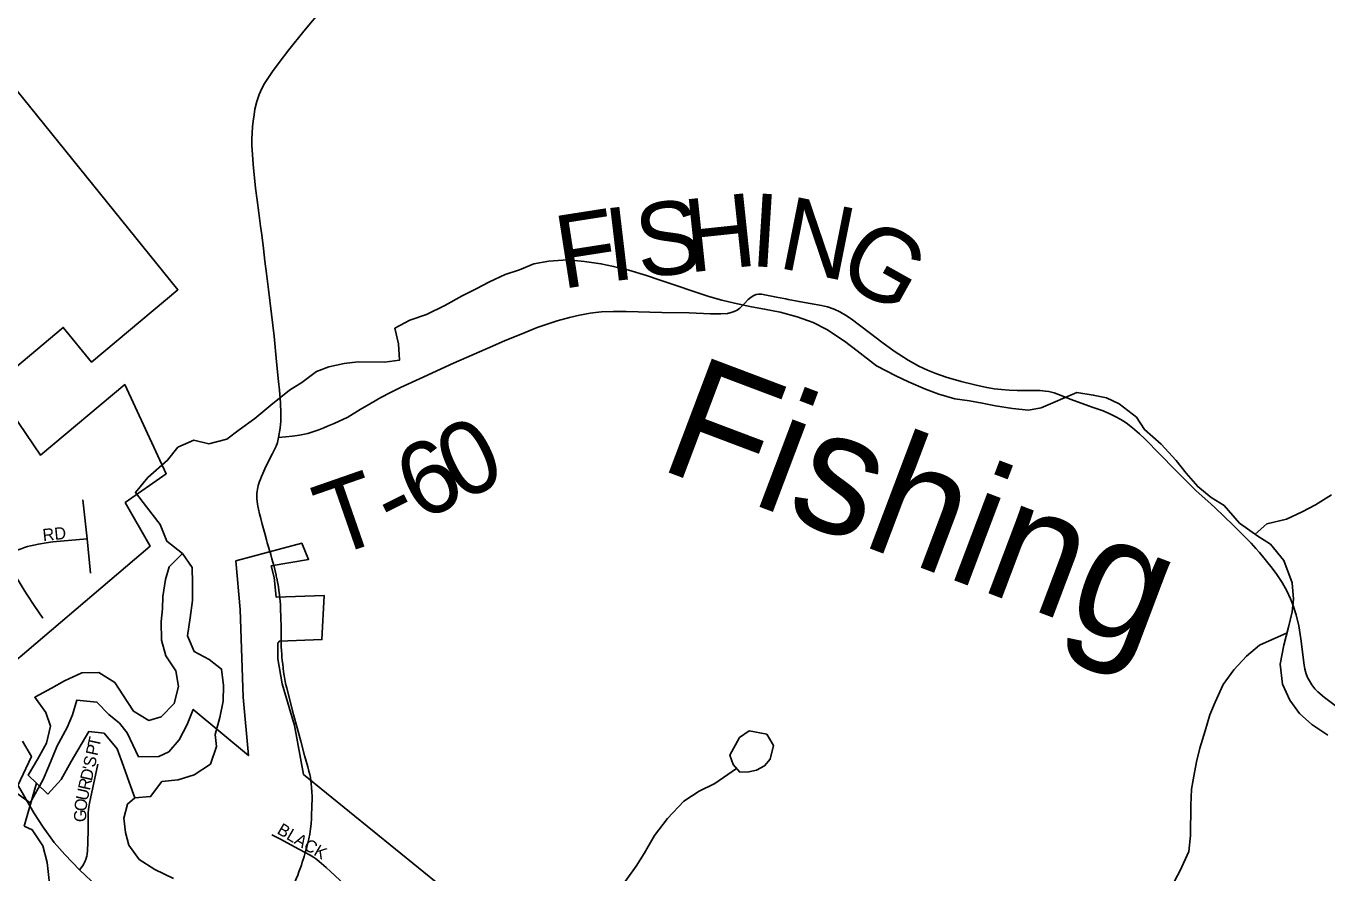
# Model space of a CAD drawing. Extents: x 1451455 to 1749751, y 218250 to 574981.
# Drawn here: x 1607283 to 1612625, y 241704 to 245182 of the extents above; entities that cross this region are included whole.
import ezdxf

# ---------------------------------------------------------------- set-up
doc = ezdxf.new("R2010")
doc.units = 0
for name, color, linetype in [('GM_X_City_Street', 7, 'Continuous'), ('GM_X_City_Street_Text', 7, 'Continuous'), ('GM_X_Corporation', 7, 'Continuous'), ('GM_X_Major_River', 7, 'Continuous'), ('GM_X_Minor_Lake', 7, 'Continuous'), ('GM_X_Minor_River', 7, 'Continuous'), ('GM_X_Minor_River_Text', 7, 'Continuous'), ('GM_X_State_Route', 7, 'Continuous'), ('GM_X_Township_Road', 7, 'Continuous'), ('GM_X_Township_Road_Text', 7, 'Continuous'), ('GM_X_US_Route', 7, 'Continuous')]:
    doc.layers.add(name, color=color, linetype=linetype)

msp = doc.modelspace()

# ---------------------------------------------------------------- linework, layer by layer
at = {"layer": 'GM_X_City_Street'}
for points in [[(1607534.2, 243076.2), (1607516.4, 243236.5)], [(1607197.9, 243005), (1607221, 243017.6), (1607229.5, 243021.8), (1607243.4, 243027.9), (1607251.2, 243031), (1607262.7, 243035.2), (1607277.3, 243040.2), (1607289.7, 243044), (1607301.8, 243047.3), (1607315.6, 243050.6), (1607334.2, 243054.3), (1607366.1, 243059.7), (1607393.6, 243063.2), (1607534.2, 243076.2)], [(1607548.1, 242935.6), (1607534.2, 243076.2)], [(1607352.4, 242750.9), (1607317.2, 242802.3), (1607288.3, 242846.2), (1607275.8, 242865.8), (1607255.3, 242899), (1607244.5, 242917.4), (1607235.8, 242933.3), (1607226.7, 242950.9), (1607211.8, 242979), (1607197.9, 243005)], [(1607537.3, 241828.3), (1607538.3, 241884), (1607537.8, 241912.9), (1607537.8, 241925), (1607538.1, 241940.6), (1607538.6, 241951.2), (1607539.6, 241964.2), (1607540.8, 241974.2), (1607543.6, 241990.4), (1607547.3, 242010.2), (1607577.7, 242150.4)], [(1608292.7, 241860.3), (1608325.4, 241844.1), (1608403, 241801.7), (1608429.3, 241787.9)], [(1607503.1, 241717.1), (1607509.3, 241725.1), (1607516.6, 241735.5), (1607520.7, 241741.9), (1607524, 241747.9), (1607526.7, 241753.7), (1607528.7, 241759.4), (1607531.4, 241768.8), (1607532.4, 241773.8), (1607533.7, 241782.1), (1607535.4, 241796.9), (1607537.3, 241828.3)], [(1608429.3, 241787.9), (1608449.2, 241777.7), (1608463.9, 241769.2), (1608472.3, 241763.6), (1608479, 241758.7), (1608487.2, 241751.9), (1608515.3, 241727), (1608533.8, 241710.1), (1608628.5, 241621.2)]]:
    msp.add_lwpolyline(points, dxfattribs=at)
at = {"layer": 'GM_X_Corporation'}
for points in [[(1607123.3, 245066.6), (1607906.8, 244099.1), (1607552.2, 243801.4), (1607436.3, 243944.5), (1607157.5, 243710.5)], [(1607163.9, 243681.9), (1607343.3, 243419.4), (1607688.6, 243709.3), (1607859.1, 243343.7), (1607690.5, 243224.7), (1607793.4, 243046.5), (1607120.2, 242473.3)], [(1607268.7, 242245.5), (1607305.1, 242182.4), (1607237.3, 242037), (1607300.5, 241992.8), (1607353.1, 242088.3), (1607376.9, 242143.3), (1607407.7, 242219.2), (1607409.9, 242223.9), (1607452.5, 242301.1), (1607473.9, 242353.6), (1607492, 242414), (1607574, 242405.8), (1607623.3, 242355.3), (1607667.6, 242319.2), (1607698.8, 242279.8), (1607745.6, 242181.7), (1607828.5, 242182.5), (1607869.5, 242201.4), (1607912.2, 242250.3), (1607945, 242314.3), (1607970, 242375.8), (1608196.3, 242186), (1608175.3, 242426.3), (1608162.7, 242786.2), (1608145.2, 242985.4), (1608415.5, 243057.9), (1608443.5, 242991.9), (1608290, 242964.8), (1608301.7, 242916.8), (1608310.9, 242836.2), (1608507.4, 242843.2), (1608497.8, 242662.7), (1608323.6, 242656.4), (1608317.7, 242647.9), (1608317.7, 242583.5), (1608334.8, 242480.6), (1608386.2, 242309.4), (1608422.8, 242108.6), (1609082.9, 241571.6)]]:
    msp.add_lwpolyline(points, dxfattribs=at)
at = {"layer": 'GM_X_Major_River'}
msp.add_line((1607326, 242072.6), (1607275, 241896.1), dxfattribs=at)
for points in [[(1607925.5, 243016.5), (1607870.9, 242961), (1607856.3, 242909.1), (1607845.6, 242839), (1607843, 242788.9), (1607838.5, 242736.8), (1607839.6, 242660.6), (1607857, 242596.3), (1607898.3, 242533.7), (1607909.6, 242469.4), (1607890.9, 242399.4), (1607838.3, 242345.9), (1607788.1, 242330.4), (1607724.5, 242369.2), (1607681.2, 242435.9), (1607647.7, 242486.4), (1607582.1, 242527.2), (1607512.1, 242526), (1607441.7, 242492.7), (1607387.4, 242463.2), (1607318.9, 242425.9), (1607364.3, 242363.2), (1607383.7, 242306.9), (1607366.9, 242236.9), (1607332.2, 242173.1), (1607291.5, 242105.4), (1607326, 242072.6)], [(1607372.7, 242028.3), (1607427.3, 242087.9), (1607468.2, 242161.6), (1607541.5, 242285.1), (1607603.5, 242278.4), (1607656.8, 242213.6), (1607684, 242143.1), (1607707.3, 242076.7), (1607730.6, 242012.3), (1607794.7, 242017.6), (1607841.4, 242079.2), (1607907.5, 242086.5), (1607973.7, 242107.8), (1608040.2, 242151.1), (1608065, 242223), (1608059.6, 242273.2), (1608078.3, 242343.2), (1608093, 242409.2), (1608093.7, 242473.3), (1608086.4, 242541.6), (1608034.8, 242580.3), (1607973.2, 242613), (1607945.9, 242677.5), (1607956.7, 242751.6), (1607967.4, 242823.6), (1607966.2, 242893.8), (1607964.9, 242958), (1607925.5, 243016.5)], [(1607326, 242072.6), (1607372.7, 242028.3)], [(1607203.9, 241029.7), (1607195.2, 241154.1), (1607206, 241220.2), (1607194.6, 241282.5), (1607161.4, 241353), (1607137.9, 241405.4), (1607136.6, 241471.6), (1607197, 241505), (1607249, 241502.4), (1607315, 241503.7), (1607375.6, 241557.1), (1607384.3, 241621.2), (1607375.1, 241697.5), (1607369.7, 241747.6), (1607352.4, 241816), (1607309.1, 241880.7), (1607275, 241896.1)]]:
    msp.add_lwpolyline(points, dxfattribs=at)
at = {"layer": 'GM_X_Minor_Lake'}
for points in [[(1610214.1, 242117.6), (1610250.2, 242119.1), (1610282.3, 242126.6), (1610314.6, 242144.2), (1610339, 242171.9), (1610351.8, 242227.9), (1610324.5, 242274.4), (1610252.6, 242287.5), (1610212.2, 242260), (1610173.1, 242188.4), (1610186.6, 242150.1)], [(1610186.6, 242150.1), (1610214.1, 242117.6)]]:
    msp.add_lwpolyline(points, dxfattribs=at)
at = {"layer": 'GM_X_Minor_River'}
for points in [[(1607925.5, 243016.5), (1607861.5, 243065.9), (1607834.4, 243134.5), (1607777.4, 243207.5), (1607732.3, 243266.4), (1607783.2, 243327.8), (1607864.3, 243398.8), (1607907.1, 243452.4), (1607971.6, 243481.5), (1608033.5, 243466.6), (1608107.8, 243485.6), (1608158.4, 243523), (1608223.2, 243570.2), (1608288, 243625.4), (1608365, 243686.5), (1608415.5, 243717.8), (1608476.2, 243763.1), (1608526.6, 243782.4), (1608588.8, 243795.6), (1608647, 243802.8), (1608755.1, 243801.2), (1608817.3, 243810.3), (1608812.2, 243876.6), (1608797.1, 243941), (1608859.7, 243974.2), (1608928.1, 243997.3), (1609002.7, 244034.3), (1609073.4, 244073.4), (1609131.8, 244102.6), (1609186.3, 244131.9), (1609250.8, 244161.1), (1609309.1, 244180.3), (1609367.6, 244205.5), (1609429.8, 244216.7), (1609505.9, 244221.6), (1609575.9, 244214.6), (1609643.9, 244205.6), (1609695.8, 244194.8), (1609757.6, 244179.9), (1609831.3, 244156.8), (1609883.1, 244140), (1609956.9, 244114.9), (1610016.6, 244093.9), (1610086.3, 244070.9), (1610140.2, 244056.1), (1610192.1, 244043.3), (1610261.9, 244028.2), (1610315.8, 244019.4), (1610379.7, 244006.5), (1610449.5, 243987.4), (1610515.2, 243964.4), (1610570.9, 243935.6), (1610644.3, 243888.4), (1610695.7, 243847.5), (1610774.9, 243786.2), (1610854.4, 243745), (1610906.1, 243720.2), (1610975.7, 243691.1), (1611031.5, 243670.2), (1611097.3, 243651.2), (1611157.2, 243642.4), (1611209.1, 243633.6), (1611263, 243622.8), (1611332.9, 243611.7), (1611398.9, 243604.8), (1611451.1, 243614), (1611597.2, 243677.2)], [(1611597.2, 243677.2), (1611665.1, 243666.1), (1611719, 243655.3), (1611770.7, 243630.4), (1611841.9, 243575.2), (1611875.1, 243524.6), (1611944.3, 243465.4), (1612005.3, 243398.4), (1612046.5, 243345.6), (1612093.7, 243290.8), (1612149, 243245.9), (1612202.5, 243213), (1612265.5, 243139.9), (1612340.7, 243086.6), (1612392.2, 243053.8), (1612447.2, 242986.8), (1612481.9, 242896.1), (1612486.8, 242827.9), (1612482, 242775.8), (1612467, 242713.9), (1612447.8, 242640.1), (1612432.6, 242562.2), (1612441.3, 242479.9), (1612472.3, 242413.2), (1612511.5, 242358.5), (1612562.8, 242313.7), (1612628.2, 242270.6)], [(1612329.3, 243094.7), (1612377.7, 243138.3), (1612458, 243157.3), (1612522.5, 243186.5), (1612576.9, 243215.9), (1612643.6, 243257.1)], [(1612460.8, 242689.9), (1612347, 242639.8), (1612294.3, 242594.4), (1612241.6, 242538.9), (1612198.7, 242477.4), (1612165.7, 242405.7), (1612143, 242353.9), (1612124.1, 242288), (1612103.1, 242216.1), (1612088.4, 242160.2), (1612077.6, 242102.2), (1612068.9, 242048.2), (1612066, 241982.2), (1612064.3, 241858), (1612057.4, 241791.9), (1612022.4, 241714.2), (1611987.5, 241650.6)], [(1609743.1, 241669.1), (1609788.1, 241732.6), (1609820.9, 241784.3), (1609864, 241857.9), (1609917, 241927.3), (1609984.1, 241998.5), (1610046.8, 242039.8), (1610111.3, 242070.9), (1610200.3, 242133.8)], [(1607730.6, 242012.3), (1607699.7, 241987.2), (1607684.8, 241929.3), (1607692, 241871), (1607705.2, 241818.7), (1607748.4, 241759.9), (1607811.9, 241718.9), (1607889.4, 241681.6)]]:
    msp.add_lwpolyline(points, dxfattribs=at)
at = {"layer": 'GM_X_State_Route'}
for points in [[(1608270.1, 243072.6), (1608263.2, 243098.7), (1608253.2, 243136), (1608246.7, 243160.3), (1608241.9, 243179.4), (1608237.6, 243197.7), (1608234.9, 243210.2), (1608233.6, 243218.9), (1608232.3, 243230.6), (1608231.5, 243240.2), (1608231, 243251.1), (1608231, 243261.9), (1608231.9, 243271.5), (1608233.2, 243280.1), (1608234.5, 243287.5), (1608236.7, 243295.3), (1608239.3, 243303.1), (1608242.3, 243311.4), (1608245.8, 243320.9), (1608250.1, 243332.6), (1608255.3, 243344.4), (1608264, 243363.9), (1608275.3, 243387.3), (1608293.5, 243423.4), (1608309.7, 243456), (1608315.2, 243472.3), (1608320.3, 243492.6), (1608326.2, 243530.5), (1608329.2, 243559.3), (1608329.8, 243591.8), (1608327.9, 243634.1), (1608323.7, 243686.1), (1608320.1, 243722), (1608316.8, 243748), (1608310, 243817.8), (1608301.4, 243907.9), (1608291.3, 243999.1), (1608279.2, 244099.9), (1608271, 244164.9), (1608264.3, 244216.8), (1608258, 244268.8), (1608251, 244324.1), (1608246.4, 244359.8), (1608239, 244415), (1608232.2, 244467.1), (1608225.7, 244515.9), (1608222.3, 244545.2), (1608217.3, 244597.5), (1608214.6, 244633.5), (1608210.9, 244692.6), (1608210.8, 244719), (1608211.4, 244742.1), (1608213.2, 244768.4), (1608215.3, 244791.3), (1608219.4, 244817.4), (1608222.9, 244840.1), (1608231, 244872.2), (1608240.6, 244900.6), (1608251.5, 244924.9), (1608262.6, 244945.4), (1608273.2, 244962.2), (1608295.6, 244994.8), (1608322.9, 245031.7), (1608362.9, 245083.4), (1608424.3, 245160.2), (1608501.4, 245254.2)], [(1608285, 243021.9), (1608283.1, 243028.4), (1608277, 243047.9), (1608273.6, 243059.7), (1608270.1, 243072.6)], [(1608312.5, 242914.3), (1608312.3, 242915.5), (1608309.7, 242927.6), (1608305.7, 242944.6), (1608301.4, 242962.3), (1608296.6, 242979.8), (1608292.7, 242994.5), (1608287.9, 243011.5), (1608285, 243021.9)], [(1608381.6, 242355), (1608353.5, 242462.8), (1608348.8, 242482.7), (1608345.3, 242498.8), (1608342.7, 242514.4), (1608340.5, 242530), (1608338.8, 242544.8), (1608337, 242561.3), (1608335.3, 242576.5), (1608334, 242589.9), (1608333.1, 242601.6), (1608331.8, 242617.7), (1608330.9, 242633.3), (1608330.5, 242650.3), (1608330.1, 242667.2), (1608330.1, 242687.1), (1608330.1, 242711.5), (1608329.2, 242755.3), (1608328.3, 242787), (1608327.5, 242804.8), (1608326.2, 242820.8), (1608323.6, 242845.6), (1608321.4, 242863.4), (1608319.2, 242878.5), (1608315.7, 242899), (1608312.5, 242914.3)], [(1608429.3, 241787.9), (1608434.2, 241805.1), (1608439, 241823.1), (1608444, 241844.6), (1608447.9, 241864.1), (1608450.9, 241885), (1608453.6, 241906.2), (1608455.2, 241928), (1608456, 241948.4), (1608456.7, 241968.2), (1608457.1, 241986.9), (1608457.5, 242002.1), (1608457.5, 242019.9), (1608457.1, 242035.5), (1608455.8, 242055.9), (1608454.5, 242069.8), (1608452.8, 242084.1), (1608450.6, 242096.7), (1608448, 242108.9), (1608444.5, 242122.6), (1608439.7, 242140.1), (1608427.1, 242187), (1608411.5, 242245.6), (1608381.6, 242355)], [(1608203.2, 241293.5), (1608265, 241416.9), (1608285.9, 241458.1), (1608335.4, 241556.3), (1608347.6, 241580.6), (1608359.3, 241605.4), (1608370.2, 241628.8), (1608378.4, 241646.6), (1608385.8, 241663.1), (1608392.7, 241679.6), (1608398.8, 241694.8), (1608404, 241708.6), (1608408.8, 241722.1), (1608413.6, 241736.4), (1608417.5, 241748.6), (1608421, 241760), (1608424.9, 241772.5), (1608429.3, 241787.9)]]:
    msp.add_lwpolyline(points, dxfattribs=at)
at = {"layer": 'GM_X_Township_Road'}
msp.add_lwpolyline([(1608320.3, 243492.6), (1608377.2, 243497.5), (1608406.7, 243501.8), (1608439.7, 243509.2), (1608484.8, 243524.3), (1608505.5, 243532.2), (1608521.4, 243538.2), (1608548.5, 243549.5), (1608604.7, 243576.1), (1608655.2, 243606.5), (1608700.1, 243633.4), (1608739.5, 243656.2), (1608780, 243677.5), (1608821.4, 243697.2), (1608898.8, 243732.9), (1609038.9, 243797.3), (1609198.4, 243867.8), (1609250, 243890.3), (1609316.4, 243916.8), (1609381.5, 243943.2), (1609464.4, 243971.9), (1609514.8, 243984.9), (1609555.8, 243994.1), (1609599.9, 244002.3), (1609622, 244005.6), (1609645.4, 244007.5), (1609694.5, 244009.7), (1609747.9, 244009.7), (1609893.9, 244006), (1610005.5, 244003.5), (1610093.9, 243999.7), (1610136.5, 244000.1), (1610162.8, 244001.9), (1610178.8, 244005), (1610191.2, 244009.2), (1610202.8, 244015.4), (1610213.4, 244023.1), (1610231.8, 244041.7), (1610247.7, 244058.2), (1610260.3, 244068.7), (1610271.6, 244075.4), (1610280.8, 244078.7), (1610290.4, 244080.5), (1610303.5, 244080.4), (1610322.9, 244076.8), (1610370.9, 244067.6), (1610402.7, 244060.9), (1610412.2, 244058.9), (1610457.1, 244050.1), (1610479.6, 244045.9), (1610548.6, 244034.8), (1610574.2, 244028.3), (1610601.2, 244019.2), (1610624.2, 244008.4), (1610647.6, 243994.5), (1610671, 243978.8), (1610705.3, 243953.7), (1610750, 243918.9), (1610796.5, 243883.4), (1610847.2, 243846.9), (1610905.4, 243809.6), (1610948.8, 243785.3), (1610984.4, 243769.2), (1611019.1, 243754.9), (1611061.7, 243739.7), (1611122.4, 243722.3), (1611179.3, 243708.4), (1611221.8, 243698.5), (1611257.8, 243692.4), (1611287.8, 243688.9), (1611319.9, 243686.7), (1611352.9, 243685), (1611426.6, 243685.6), (1611446.3, 243684.6), (1611469.1, 243682.4), (1611482, 243680.5), (1611504.2, 243675.5), (1611522.6, 243668.7), (1611574.6, 243648.7), (1611661, 243617.3), (1611705.3, 243601.3), (1611732.7, 243589.5), (1611757.8, 243577.4), (1611778.2, 243566), (1611799.5, 243552.2), (1611826.4, 243532.3), (1611854.6, 243506.6), (1611877.2, 243486.2), (1612001.8, 243359.9), (1612088.1, 243273.6), (1612134.7, 243230.2), (1612164.1, 243204.2), (1612240.4, 243130.8), (1612313, 243058.1), (1612332.6, 243036.5), (1612347.7, 243019.4), (1612399.9, 242956.2), (1612419.2, 242929.8), (1612440.7, 242896.8), (1612459.8, 242862.4), (1612475.3, 242829.8), (1612486.2, 242802.4), (1612497.9, 242764), (1612509.1, 242719.3), (1612517.4, 242665.5), (1612524.6, 242611.9), (1612529.6, 242567), (1612534, 242541.2), (1612539, 242522.3), (1612544.9, 242507), (1612552.5, 242492.5), (1612562.1, 242476.7), (1612574.7, 242460.6), (1612586.8, 242448), (1612614.2, 242424.6), (1612658, 242391.2)], dxfattribs=at)
at = {"layer": 'GM_X_US_Route'}
msp.add_lwpolyline([(1606498.4, 243395.5), (1606615.8, 243185.6), (1606646.6, 243132.1), (1606652.4, 243122), (1606686.9, 243061.5), (1606688.4, 243058.9), (1606858.3, 242757.8), (1607080.4, 242361.3), (1607241, 242080.1), (1607314.7, 241951.8), (1607353.8, 241891.9), (1607399.4, 241828.7), (1607443, 241779.8), (1607503.1, 241717.1), (1607575.7, 241648.7), (1607590.6, 241636.8)], dxfattribs=at)

# ---------------------------------------------------------------- texts
at = {"layer": 'GM_X_City_Street_Text'}
for s, rotation, p in [('RD', 6.0074, (1607353.9, 243066.4)), ('P', 77.469, (1607576.3, 242182.7)), ('T', 77.4423, (1607584, 242217)), ('S', 77.4465, (1607565.8, 242135.4)), ('D', 77.4593, (1607553.4, 242079.6)), ("'", 77.4416, (1607563, 242122.5)), ('R', 77.4416, (1607544.8, 242040.9)), ('U', 77.732, (1607535.5, 241998)), ('O', 83.2969, (1607530.5, 241955.5)), ('G', 89.6721, (1607530.4, 241913)), ('BLACK', 329.6556, (1608310.1, 241868.4))]:
    msp.add_text(s, height=50, rotation=rotation, dxfattribs=at).set_placement(p)
at = {"layer": 'GM_X_Minor_River_Text'}
msp.add_text('Fishing', height=499.98, rotation=339.3099, dxfattribs=at).set_placement((1609870.8, 243367.6))
at = {"layer": 'GM_X_Township_Road_Text'}
for s, rotation, p in [('H', 6.0085, (1610003, 244169.1)), ('I', 356.4665, (1610252.4, 244196.5)), ('N', 348.662, (1610364.6, 244190.3)), ('F', 8.8721, (1609483.5, 244101.4)), ('I', 6.7338, (1609680.5, 244132.2)), ('S', 6.3984, (1609802.4, 244146.6)), ('G', 330.8218, (1610600.4, 244146.9)), ('0', 26.1911, (1609066.8, 243225.4)), ('6', 26.1403, (1608900.6, 243143.8)), ('T', 19.1665, (1608539.7, 242998.4)), ('-', 26.7083, (1608791.3, 243088.8))]:
    msp.add_text(s, height=300, rotation=rotation, dxfattribs=at).set_placement(p)

doc.saveas('drawing.dxf')
